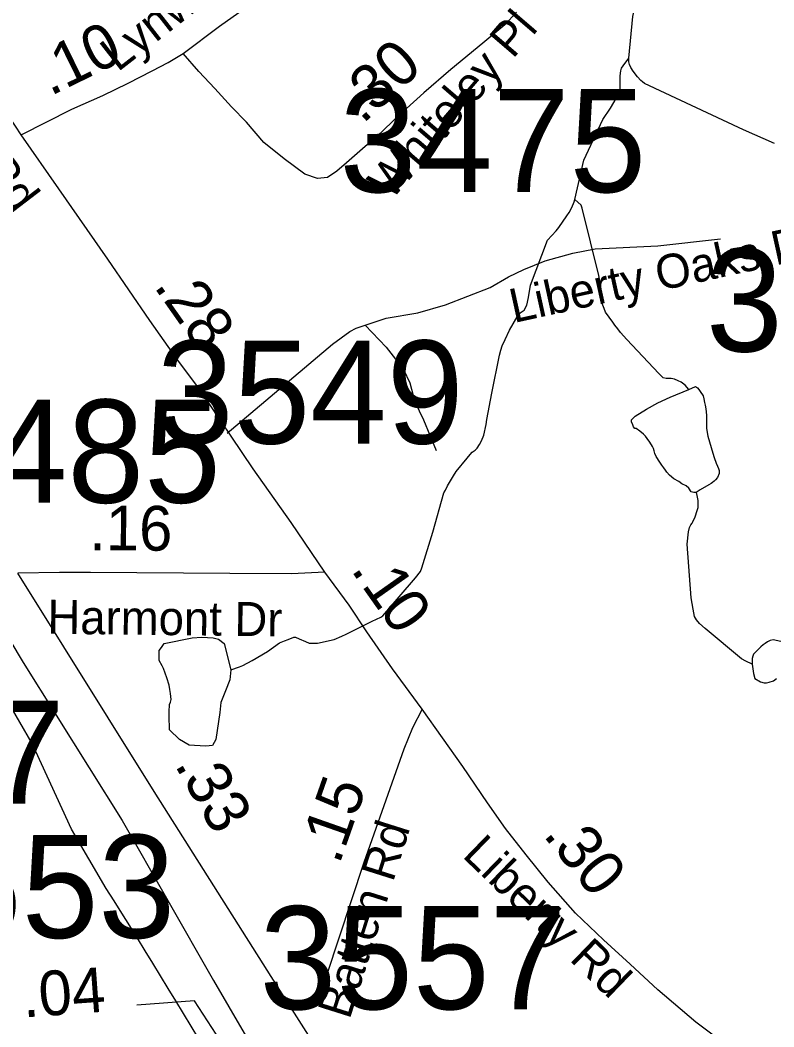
# Model space of a CAD drawing. Extents: x 1662474 to 1856135, y 779280 to 917889.
# Drawn here: x 1780536 to 1782641, y 814440 to 817253 of the extents above; entities that cross this region are included whole.
import ezdxf

# ---------------------------------------------------------------- set-up
doc = ezdxf.new("R2010")
doc.units = 0
for name, color, linetype in [('Cogo Default Point CELL', 7, 'Continuous'), ('Exist Boundary Political City Limit New', 7, 'Continuous'), ('Exist Hydrographic Misc Water Feature', 7, 'Continuous'), ('Exist Hydrographic Pond Under 1500 Sq Ft', 7, 'Continuous'), ('Exist Road Non-System Type 51', 7, 'Continuous'), ('Exist Road Non-System Type 51 Label', 7, 'Continuous'), ('Exist Road Primary US Divided Attributed', 7, 'Continuous'), ('Exist Road Primary US Mileage Hundredths English Label', 7, 'Continuous'), ('Exist Road Secondary Mileage Tenths English Label', 7, 'Continuous'), ('Exist Road Secondary Type 51 Attributed', 7, 'Continuous'), ('Exist Road Secondary Type 51 Label', 7, 'Continuous'), ('Map Preparation Boundary City Limit Buffer Line', 7, 'Continuous'), ('Prop DGN Element Guardrail', 7, 'Continuous')]:
    doc.layers.add(name, color=color, linetype=linetype)

msp = doc.modelspace()

# ---------------------------------------------------------------- linework, layer by layer
at = {"layer": 'Exist Boundary Political City Limit New'}
msp.add_lwpolyline([(1781034.5, 814407.4), (1781013.4, 814442.6), (1780992.1, 814477.8), (1780970.9, 814512.9), (1780949.5, 814548), (1780928.1, 814583.1), (1780906.6, 814618.1), (1780885.1, 814653.1), (1780863.4, 814688), (1780841.8, 814722.9), (1780820, 814757.9), (1780798.1, 814792.7), (1780776.4, 814827.4), (1780679.1, 814992.7), (1780568.9, 815232.5), (1780465.2, 815410.8), (1780393.9, 815472.4)], dxfattribs=at)
at = {"layer": 'Exist Hydrographic Misc Water Feature'}
for points in [[(1782236, 817147), (1782246.9, 817262.9), (1782251, 817278.9), (1782291.6, 817362.6), (1782322.1, 817424.4), (1782340.4, 817460.3), (1782368.9, 817528.1), (1782383.2, 817576), (1782391.2, 817608), (1782395.5, 817630), (1782397.6, 817653.9), (1782397.8, 817667.9)], [(1782085.3, 816751.9), (1782110.1, 816861.7), (1782163, 816975.4), (1782185.2, 817007.3), (1782207.5, 817045.1), (1782211.6, 817057.1), (1782211.6, 817085.1), (1782211.8, 817097.1), (1782213.9, 817111.1), (1782215.9, 817119.1), (1782220, 817125.1), (1782236, 817147)], [(1782642.6, 816908.1), (1782556.7, 816946.7), (1782279.7, 817076.6), (1782273.7, 817080.6), (1782269.6, 817084.7), (1782259.8, 817094.8), (1782247.9, 817110.8), (1782242, 817120.9), (1782238.1, 817129), (1782236, 817137), (1782236, 817147)], [(1781124, 815438.3), (1781148, 815446.1), (1781158.1, 815450), (1781184.1, 815463.8), (1781226.3, 815489.6), (1781260.6, 815513.4), (1781274.5, 815519.2), (1781284.6, 815523.1), (1781300.6, 815529), (1781304.7, 815529), (1781314.7, 815525), (1781332.6, 815516.8), (1781342.6, 815512.8), (1781366.6, 815512.6), (1781412.7, 815522.3), (1781434.7, 815532.2), (1781446.8, 815538), (1781519, 815573.5), (1781543.1, 815585.4), (1781549.1, 815589.3), (1781639.9, 815694.7), (1781654.1, 815712.7), (1781658, 815722.6), (1781688.7, 815822.4), (1781719.5, 815932.2), (1781723.6, 815940.2), (1781729.7, 815952.2), (1781745.9, 815980.1), (1781753.9, 815992.1), (1781784.3, 816029.8), (1781792.3, 816039.7), (1781798.4, 816045.7), (1781806.4, 816051.7), (1781812.4, 816057.6), (1781818.5, 816067.6), (1781824.5, 816077.6), (1781830.6, 816093.5), (1781837, 816123.5), (1781839, 816137.5), (1781853.6, 816211.4), (1781874.3, 816317.3), (1781878.2, 816331.3), (1781882.5, 816343.2), (1781890.5, 816361.2), (1781902.8, 816387), (1781927, 816428.9), (1781935, 816436.9), (1781943.2, 816442.8), (1781951.2, 816456.8), (1781955.5, 816478.7), (1781961.7, 816512.7), (1782008.6, 816638.4), (1782032.6, 816664.3), (1782040.8, 816674.2), (1782063, 816706), (1782069.1, 816716), (1782077.1, 816729.9), (1782083.3, 816745.9), (1782085.3, 816751.9)], [(1782403.8, 816221.6), (1782393.7, 816233.6), (1782381.8, 816241.8), (1782374, 816245.8), (1782364, 816249.9), (1782353.9, 816251.9), (1782340, 816252), (1782332, 816254.1), (1782325.8, 816260.1), (1782320.1, 816266.1), (1782230.7, 816360.8), (1782212.8, 816380.9), (1782204.9, 816391), (1782196.9, 816401.1), (1782190.9, 816409.1), (1782171.2, 816437.2), (1782167.1, 816447.3), (1782161.4, 816461.3), (1782161.4, 816471.3), (1782159.5, 816491.3), (1782153.8, 816529.4), (1782151.9, 816539.4), (1782105.2, 816727.7), (1782103.1, 816735.8), (1782085.3, 816751.9)], [(1782580.5, 815454.1), (1782562.5, 815462.3), (1782550.6, 815468.3), (1782449.1, 815553.1), (1782433.1, 815567.2), (1782425.1, 815577.3), (1782419.3, 815587.3), (1782415.4, 815607.4), (1782409.7, 815639.4), (1782398.6, 815789.5), (1782402.9, 815823.5), (1782405, 815835.5), (1782409.1, 815843.4), (1782413, 815847.4), (1782415.2, 815851.4), (1782421.4, 815865.4), (1782427.3, 815883.3), (1782429.4, 815891.3), (1782429.6, 815901.3), (1782429.6, 815911.3), (1782425.7, 815929.4), (1782423.6, 815933.4)]]:
    msp.add_lwpolyline(points, dxfattribs=at)
at = {"layer": 'Exist Hydrographic Pond Under 1500 Sq Ft'}
for points in [[(1782403.8, 816221.6), (1782421.8, 816229.5), (1782427.7, 816225.4), (1782431.6, 816221.4), (1782435.7, 816215.4), (1782443.5, 816203.3), (1782445.6, 816195.3), (1782447.4, 816185.3), (1782449.5, 816177.3), (1782451.5, 816167.2), (1782453.2, 816149.2), (1782453.2, 816143.2), (1782453, 816133.2), (1782453, 816113.2), (1782455, 816101.2), (1782456.9, 816091.2), (1782470.6, 816043.1), (1782474.5, 816031), (1782480.2, 816015), (1782484.1, 816006.9), (1782486.2, 816000.9), (1782488.2, 815994.9), (1782488.2, 815990.9), (1782488, 815986.9), (1782484.1, 815974.9), (1782478, 815969), (1782473.9, 815965), (1782470, 815961), (1782465.9, 815959), (1782459.9, 815955.1), (1782435.7, 815941.3), (1782429.8, 815937.3), (1782423.6, 815933.4)], [(1782423.6, 815933.4), (1782417.7, 815933.4), (1782409.7, 815935.4), (1782403.8, 815945.5), (1782395.8, 815951.6), (1782383.9, 815957.6), (1782375.9, 815963.7), (1782361.9, 815971.8), (1782350, 815981.9), (1782342, 815989.9), (1782338.1, 815995.9), (1782334.2, 816002), (1782328.1, 816010), (1782322.3, 816018), (1782312.5, 816034.2), (1782308.4, 816042.2), (1782306.6, 816050.2), (1782304.5, 816056.2), (1782302.5, 816062.2), (1782294.7, 816074.3), (1782286.9, 816084.4), (1782282.8, 816090.4), (1782276.8, 816096.4), (1782267, 816104.5), (1782256.9, 816112.6), (1782252.8, 816112.6), (1782248.9, 816116.6), (1782247.1, 816122.6), (1782243, 816130.7), (1782243, 816136.7), (1782247.1, 816140.6), (1782253.2, 816146.6), (1782285.2, 816166.3), (1782317.4, 816184.1), (1782351.5, 816199.9), (1782403.8, 816221.6)], [(1781124, 815438.3), (1781121.8, 815410.3), (1781109.4, 815379.4), (1781095.8, 815346.3), (1781093.9, 815319), (1781082.2, 815243.1), (1781072.6, 815226.6), (1781054.5, 815224.7), (1781022.5, 815226.9), (1781008.2, 815227.6), (1780980.9, 815243.1), (1780952.4, 815270.3), (1780951.5, 815309.9), (1780951.7, 815321), (1780953.2, 815341.4), (1780955.3, 815347.4), (1780957.5, 815355.4), (1780955.5, 815371.4), (1780953.6, 815383.4), (1780951.6, 815395.5), (1780945.8, 815415.4), (1780936, 815441.5), (1780932.1, 815449.6), (1780924.1, 815463.6), (1780924, 815491.8), (1780930.3, 815500), (1780938.1, 815511.7), (1781016, 815527.3), (1781043.2, 815529.2), (1781074.4, 815527.3), (1781090, 815523.4), (1781105.5, 815511.7), (1781124, 815438.3)], [(1782660.9, 815517.6), (1782638.9, 815521.8), (1782630.9, 815519.8), (1782623, 815515.9), (1782616.8, 815511.9), (1782610.9, 815507.9), (1782604.7, 815502), (1782584.6, 815482.1), (1782582.6, 815476.1), (1782580.5, 815470.1), (1782580.5, 815454.1)], [(1782580.5, 815454.1), (1782584.2, 815428.1), (1782588.1, 815414.1), (1782604.1, 815404), (1782614.1, 815401.9), (1782620.1, 815401.9), (1782628.1, 815403.8), (1782640, 815407.7), (1782648.2, 815413.7)]]:
    msp.add_lwpolyline(points, dxfattribs=at)
at = {"layer": 'Exist Road Non-System Type 51'}
for points in [[(1781499.4, 816401.2), (1781558, 816420.7), (1781646.9, 816435.6), (1781723.4, 816458.2), (1781848.8, 816506.2), (1781899.4, 816536.4), (1781943, 816556.9), (1782002.1, 816581), (1782079.2, 816602.2), (1782141.6, 816613.9), (1782317.2, 816622.5), (1782492.1, 816642.2)], [(1781113.9, 816098.9), (1781408.4, 816348.2), (1781456.4, 816383.4), (1781474, 816392.6), (1781499.4, 816401.2)], [(1781499.4, 816401.2), (1781558.5, 816339.8), (1781606.5, 816276.9), (1781624.6, 816239.5), (1781638.4, 816186.5), (1781662.1, 816136.1), (1781697.9, 816050.9)]]:
    msp.add_lwpolyline(points, dxfattribs=at)
at = {"layer": 'Exist Road Primary US Divided Attributed'}
for points in [[(1780393.9, 815708.2), (1780543.7, 815458), (1780821, 815016.8), (1781076.1, 814570.2), (1781296.7, 814190.8)], [(1781429.6, 814278.2), (1781254.3, 814553.6), (1780909.9, 815098.1), (1780528.9, 815708.2)]]:
    msp.add_lwpolyline(points, dxfattribs=at)
at = {"layer": 'Exist Road Secondary Mileage Tenths English Label'}
msp.add_lwpolyline([(1781240.4, 814177.6), (1781022.8, 814513.3), (1780861.2, 814500.9)], dxfattribs=at)
at = {"layer": 'Exist Road Secondary Type 51 Attributed'}
for points in [[(1780538.5, 816932.8), (1780474.4, 817029.6), (1780370.3, 817176), (1780303.2, 817271), (1780218.4, 817391.8), (1780140.8, 817504.3), (1780056, 817626.2), (1779926.8, 817816.3), (1779844.9, 817943.9), (1779710.4, 818122.5)], [(1780991.2, 817160), (1781092.8, 817236.1), (1781200.4, 817314), (1781298, 817383.9), (1781367.1, 817438.6), (1781424.1, 817481.4), (1781470.8, 817518.5), (1781519.2, 817543.5), (1781567.9, 817566.4), (1781624, 817577.4), (1781672.3, 817580.4), (1781722.2, 817583.3)], [(1781922.1, 817275.3), (1781889.2, 817239.9), (1781828.4, 817189.2), (1781738.6, 817114.9), (1781663.4, 817050.5), (1781585.8, 816979.9), (1781541, 816936.8), (1781492.2, 816893.8), (1781447.4, 816854.7), (1781420.7, 816831.3), (1781394.4, 816813.7), (1781366.4, 816810.4), (1781330.6, 816822.9), (1781273.4, 816866.1), (1781216.2, 816911.6), (1781167.5, 816968.4), (1781126.3, 817011.2), (1781079.4, 817062.4), (1781034.5, 817109.3), (1780991.2, 817160)], [(1780538.5, 816932.8), (1780680.1, 817004.5), (1780766.9, 817042.5), (1780837.5, 817077.2), (1780904.2, 817111.9), (1780948.7, 817135), (1780991.2, 817160)], [(1781386.5, 815710.5), (1781292.5, 815849.9), (1781186.7, 815999.7), (1781034.6, 816225.2), (1780978, 816300.1), (1780898.1, 816413.8), (1780780.3, 816585.8), (1780643.8, 816781.8), (1780538.5, 816932.8)], [(1781386.5, 815710.5), (1781293.2, 815706.4), (1781121.7, 815707), (1780732.4, 815709.9), (1780645.6, 815709.9), (1780528.9, 815708.2)], [(1781658.8, 815328.5), (1781575.4, 815441.1), (1781503.7, 815543.7), (1781454.5, 815619), (1781386.5, 815710.5)], [(1781658.8, 815328.5), (1781632, 815276), (1781607.5, 815216.5), (1781496, 814899.5), (1781391.8, 814583.8)], [(1782746.7, 814228.4), (1782694.8, 814256.3), (1782679.3, 814271.5), (1782641.4, 814291.2), (1782588.3, 814328.4), (1782519.2, 814382), (1782422.8, 814453.9), (1782316.7, 814544), (1782240, 814615.5), (1782164.9, 814684), (1782087.2, 814758.2), (1782010.7, 814844.3), (1781949.4, 814920.8), (1781891.2, 814994.5), (1781841, 815066.2), (1781772.5, 815168.1), (1781658.8, 815328.5)]]:
    msp.add_lwpolyline(points, dxfattribs=at)
at = {"layer": 'Map Preparation Boundary City Limit Buffer Line'}
msp.add_lwpolyline([(1781034.5, 814407.4), (1781013.4, 814442.6), (1780992.1, 814477.8), (1780970.9, 814512.9), (1780949.5, 814548), (1780928.1, 814583.1), (1780906.6, 814618.1), (1780885.1, 814653.1), (1780863.4, 814688), (1780841.8, 814722.9), (1780820, 814757.9), (1780798.1, 814792.7), (1780776.4, 814827.4), (1780679.1, 814992.7), (1780568.9, 815232.5), (1780465.2, 815410.8), (1780393.9, 815472.4)], dxfattribs=at)

# ---------------------------------------------------------------- texts
at = {"layer": 'Cogo Default Point CELL'}
for s, p in [('3475', (1781427.7, 816772.6)), ('3329', (1782451.6, 816327.3)), ('3549', (1780917.5, 816069.9)), ('3485', (1780239.4, 815904.8)), ('3677', (1779803.2, 815063.9)), ('3653', (1780111.8, 814688.9)), ('3557', (1781204.5, 814489.7))]:
    msp.add_text(s, height=288, dxfattribs=at).set_placement(p)
at = {"layer": 'Exist Road Non-System Type 51 Label'}
msp.add_text('Liberty Oaks Dr', height=95, rotation=12.409, dxfattribs=at).set_placement((1781914.6, 816406.7))
at = {"layer": 'Exist Road Primary US Mileage Hundredths English Label'}
msp.add_text('.33', height=125, rotation=299.7367, dxfattribs=at).set_placement((1780965.7, 815173.3))
at = {"layer": 'Exist Road Secondary Mileage Tenths English Label'}
for s, rotation, p in [('.30', 42.2953, (1781492.1, 816961.1)), ('1', 305.2, (1781487.4, 815674.1)), ('.', 304.1483, (1781457.9, 815718)), ('0', 305.2, (1781536.1, 815605.1)), ('.04', 4.1292, (1780545.3, 814466.5))]:
    msp.add_text(s, height=125, rotation=rotation, dxfattribs=at).set_placement(p)
at = {"layer": 'Exist Road Secondary Type 51 Label'}
for s, rotation, p in [('Lynwood Dr', 37.9779, (1780808.1, 817106.6)), ('Whiteley Pl', 49.3451, (1781571.5, 816746.5)), ('Liberty Rd', 307.4252, (1780167.6, 817168.5)), ('Harmont Dr', 359.3572, (1780611.5, 815538.8)), ('Batten Rd', 72.4603, (1781455.6, 814458.4)), ('Liberty Rd', 316.0137, (1781767.9, 814917.1))]:
    msp.add_text(s, height=95, rotation=rotation, dxfattribs=at).set_placement(p)
at = {"layer": 'Prop DGN Element Guardrail'}
for s, rotation, p in [('.10', 26.1729, (1780620, 817039.9)), ('.28', 305.0905, (1780907.1, 816509.7)), ('.16', 359.5708, (1780728.1, 815772.4)), ('.15', 70.6245, (1781426.9, 814891.5)), ('.30', 308.6929, (1781994.1, 814976.5))]:
    msp.add_text(s, height=125, rotation=rotation, dxfattribs=at).set_placement(p)

doc.saveas('drawing.dxf')
